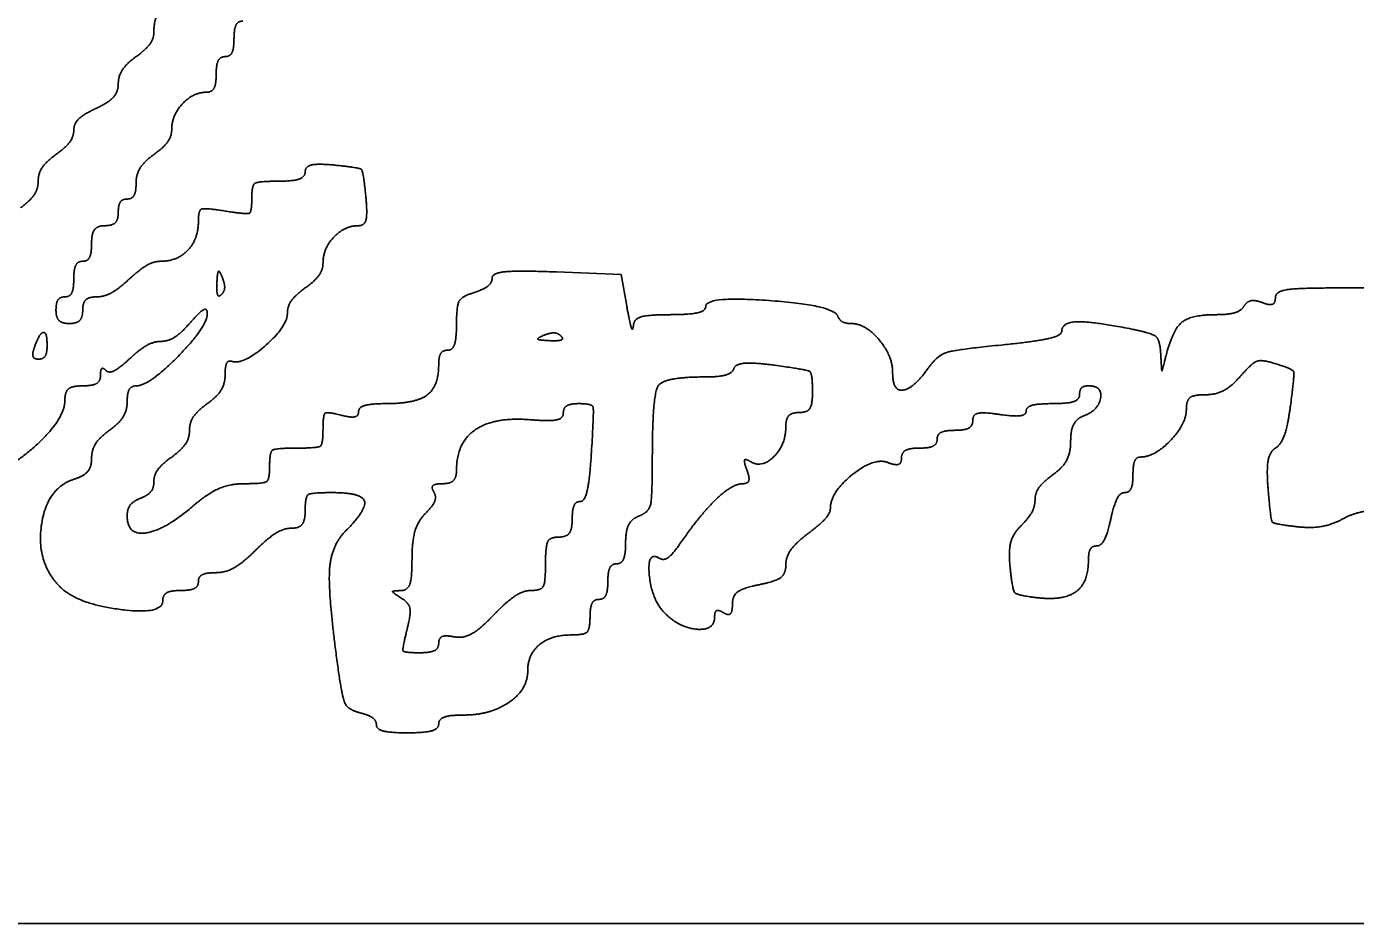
# Model space of a CAD drawing. Extents: x -19.9 to 41.9, y 0 to 32.3.
# Drawn here: x 24.9672 to 25.3255, y 9.8627 to 10.1046 of the extents above; entities that cross this region are included whole.
import ezdxf

# ---------------------------------------------------------------- set-up
doc = ezdxf.new("R2010")
doc.units = 0
doc.layers.add('SH_Data', color=7, linetype='Continuous')
doc.layers.add('SH_Text', color=7, linetype='Continuous')

msp = doc.modelspace()

# ---------------------------------------------------------------- linework, layer by layer
at = {"layer": 'SH_Data'}
msp.add_line((24.47459, 9.86271), (27.97459, 9.86271), dxfattribs=at)
at = {"layer": 'SH_Text'}
msp.add_line((25.11131, 10.02118), (25.11131, 10.02118), dxfattribs=at)
for points in [[(25.12905, 10.02933), (25.12756, 10.03773), (25.11016, 10.03844)], [(25.33516, 10.02333), (25.33516, 10.03413), (25.31956, 10.03413)]]:
    msp.add_lwpolyline(points, dxfattribs=at)
for points in [[(25.01296, 10.11934), (25.00362, 10.10935), (25.00156, 10.10643), (25.00156, 10.10316)], [(25.02316, 10.10133), (25.02316, 10.10397), (25.02424, 10.10613), (25.02556, 10.10613)], [(25.00156, 10.10316), (25.00156, 10.10142), (24.9994, 10.09843), (24.99676, 10.09653)], [(25.02076, 10.09653), (25.02208, 10.09653), (25.02316, 10.09869), (25.02316, 10.10133)], [(24.99676, 10.09653), (24.99412, 10.09463), (24.99196, 10.09132), (24.99196, 10.08919)], [(25.01836, 10.09173), (25.01836, 10.09437), (25.01944, 10.09653), (25.02076, 10.09653)], [(25.01579, 10.08693), (25.0172, 10.08693), (25.01836, 10.08909), (25.01836, 10.09173)], [(24.99196, 10.08919), (24.99196, 10.08705), (24.98926, 10.08407), (24.98596, 10.08257)], [(25.00636, 10.07683), (25.00636, 10.0807), (25.01218, 10.08693), (25.01579, 10.08693)], [(24.98596, 10.08257), (24.98266, 10.08106), (24.97996, 10.07843), (24.97996, 10.07671)], [(24.97996, 10.07671), (24.97996, 10.075), (24.9778, 10.07203), (24.97516, 10.07013)], [(25.00156, 10.07013), (25.0042, 10.07203), (25.00636, 10.07505), (25.00636, 10.07683)], [(24.97516, 10.07013), (24.97252, 10.06823), (24.97036, 10.06499), (24.97036, 10.06293)], [(24.99676, 10.0624), (24.99676, 10.06475), (24.99892, 10.06823), (25.00156, 10.07013)], [(25.04236, 10.06548), (25.04236, 10.06408), (25.03912, 10.06293), (25.03516, 10.06293)], [(25.05016, 10.06728), (25.04578, 10.06771), (25.04236, 10.06692), (25.04236, 10.06548)], [(25.05871, 10.05873), (25.05805, 10.06559), (25.05702, 10.06662), (25.05016, 10.06728)], [(24.97036, 10.06293), (24.97036, 10.06087), (24.9682, 10.05763), (24.96556, 10.05573)], [(24.99436, 10.05813), (24.99568, 10.05813), (24.99676, 10.06005), (24.99676, 10.0624)], [(25.03516, 10.06293), (25.02967, 10.06293), (25.02796, 10.06184), (25.02796, 10.05834)], [(24.99196, 10.05453), (24.99196, 10.05651), (24.99304, 10.05813), (24.99436, 10.05813)], [(25.02796, 10.05834), (25.02796, 10.05459), (25.02665, 10.05396), (25.02076, 10.05488)], [(25.05674, 10.05093), (25.05837, 10.05093), (25.05916, 10.05407), (25.05871, 10.05873)], [(24.98836, 10.05093), (24.99034, 10.05093), (24.99196, 10.05255), (24.99196, 10.05453)], [(25.02076, 10.05488), (25.01524, 10.05575), (25.01356, 10.05511), (25.01356, 10.0521)], [(24.98476, 10.04613), (24.98476, 10.0488), (24.98636, 10.05093), (24.98836, 10.05093)], [(25.01356, 10.0521), (25.01356, 10.04732), (25.0079, 10.04133), (25.00339, 10.04133)], [(25.04716, 10.04083), (25.04716, 10.04478), (25.053, 10.05093), (25.05674, 10.05093)], [(24.98236, 10.04133), (24.98368, 10.04133), (24.98476, 10.04349), (24.98476, 10.04613)], [(24.97996, 10.03653), (24.97996, 10.03917), (24.98104, 10.04133), (24.98236, 10.04133)], [(25.00339, 10.04133), (25.00156, 10.04133), (24.99775, 10.03917), (24.99491, 10.03653)], [(25.04236, 10.03413), (25.045, 10.03603), (25.04716, 10.03905), (25.04716, 10.04083)], [(24.97756, 10.03173), (24.97888, 10.03173), (24.97996, 10.03389), (24.97996, 10.03653)], [(24.99491, 10.03653), (24.99208, 10.03389), (24.9881, 10.03173), (24.98606, 10.03173)], [(25.01855, 10.03553), (25.01867, 10.03833), (25.01924, 10.0389), (25.02, 10.03698)], [(25.02, 10.03698), (25.02069, 10.03525), (25.02061, 10.03318), (25.01981, 10.03238)], [(25.09276, 10.0368), (25.09276, 10.03551), (25.0906, 10.03377), (25.08796, 10.03293)], [(25.11016, 10.03844), (25.09996, 10.03885), (25.09276, 10.03817), (25.09276, 10.0368)], [(25.01981, 10.03238), (25.01901, 10.03158), (25.01845, 10.033), (25.01855, 10.03553)], [(25.03756, 10.02735), (25.03756, 10.02918), (25.03972, 10.03223), (25.04236, 10.03413)], [(25.08796, 10.03293), (25.0846, 10.03186), (25.08316, 10.0293), (25.08316, 10.02437)], [(25.31956, 10.03413), (25.30976, 10.03413), (25.30396, 10.03314), (25.30396, 10.03147)], [(24.97516, 10.02813), (24.97516, 10.03011), (24.97624, 10.03173), (24.97756, 10.03173)], [(24.98606, 10.03173), (24.98403, 10.03173), (24.98236, 10.03011), (24.98236, 10.02813)], [(25.13085, 10.02393), (25.13067, 10.02228), (25.12986, 10.02471), (25.12905, 10.02933)], [(25.18596, 10.02657), (25.18483, 10.02946), (25.15036, 10.03199), (25.15036, 10.02919)], [(25.30044, 10.03017), (25.2985, 10.03091), (25.29628, 10.03049), (25.2955, 10.02923)], [(25.30396, 10.03147), (25.30396, 10.03001), (25.30238, 10.02943), (25.30044, 10.03017)], [(24.97876, 10.02453), (24.97678, 10.02453), (24.97516, 10.02615), (24.97516, 10.02813)], [(24.98236, 10.02813), (24.98236, 10.02615), (24.98074, 10.02453), (24.97876, 10.02453)], [(25.01596, 10.02722), (25.01596, 10.02372), (25.00027, 10.00773), (24.99684, 10.00773)], [(25.01148, 10.0249), (25.01395, 10.02774), (25.01596, 10.02878), (25.01596, 10.02722)], [(25.02261, 10.01433), (25.02562, 10.01335), (25.03756, 10.02374), (25.03756, 10.02735)], [(25.14076, 10.02693), (25.13485, 10.02693), (25.13104, 10.02578), (25.13085, 10.02393)], [(25.15036, 10.02919), (25.15036, 10.02795), (25.14604, 10.02693), (25.14076, 10.02693)], [(25.18963, 10.02453), (25.18805, 10.02453), (25.1864, 10.02545), (25.18596, 10.02657)], [(25.28805, 10.02693), (25.28128, 10.02693), (25.27626, 10.02287), (25.2745, 10.01596)], [(25.2955, 10.02923), (25.29472, 10.02796), (25.29136, 10.02693), (25.28805, 10.02693)], [(24.96949, 10.01853), (24.97025, 10.02051), (24.9713, 10.02213), (24.97182, 10.02213)], [(24.97182, 10.02213), (24.97234, 10.02213), (24.97276, 10.02051), (24.97276, 10.01853)], [(25.00353, 10.01973), (25.00544, 10.01973), (25.00902, 10.02206), (25.01148, 10.0249)], [(25.08316, 10.02437), (25.08316, 10.0205), (25.08208, 10.01733), (25.08076, 10.01733)], [(25.20076, 10.0113), (25.20076, 10.01582), (25.19343, 10.02453), (25.18963, 10.02453)], [(25.24636, 10.02244), (25.24636, 10.02129), (25.23901, 10.01963), (25.23002, 10.01874)], [(25.26526, 10.02303), (25.25466, 10.02515), (25.24636, 10.02489), (25.24636, 10.02244)], [(25.27304, 10.01643), (25.27284, 10.02013), (25.2707, 10.02194), (25.26526, 10.02303)], [(24.97044, 10.01493), (24.96916, 10.01493), (24.96873, 10.01655), (24.96949, 10.01853)], [(24.97276, 10.01853), (24.97276, 10.01655), (24.97172, 10.01493), (24.97044, 10.01493)], [(24.99507, 10.01508), (24.99782, 10.01764), (25.00163, 10.01973), (25.00353, 10.01973)], [(25.10816, 10.01992), (25.10537, 10.02004), (25.1048, 10.0206), (25.10671, 10.02137)], [(25.10671, 10.02137), (25.10844, 10.02206), (25.11051, 10.02198), (25.11131, 10.02118)], [(25.11131, 10.02118), (25.11211, 10.02038), (25.11069, 10.01982), (25.10816, 10.01992)], [(25.23002, 10.01874), (25.21777, 10.01753), (25.21283, 10.01595), (25.21029, 10.01243)], [(24.98862, 10.01188), (24.98942, 10.01107), (24.99232, 10.01251), (24.99507, 10.01508)], [(25.08076, 10.01733), (25.07944, 10.01733), (25.07836, 10.01563), (25.07836, 10.01356)], [(25.2745, 10.01596), (25.27342, 10.01174), (25.27329, 10.01178), (25.27304, 10.01643)], [(24.98716, 10.01053), (24.98716, 10.01207), (24.98782, 10.01268), (24.98862, 10.01188)], [(25.02076, 10.01066), (25.02076, 10.01301), (25.02159, 10.01466), (25.02261, 10.01433)], [(25.07836, 10.01356), (25.07836, 10.00758), (25.07214, 10.00293), (25.06413, 10.00293)], [(25.14999, 10.01013), (25.15393, 10.01013), (25.15752, 10.01115), (25.15796, 10.0124)], [(25.15796, 10.0124), (25.1584, 10.01364), (25.16335, 10.01404), (25.16896, 10.01328)], [(25.16896, 10.01328), (25.1777, 10.0121), (25.17916, 10.01109), (25.17916, 10.00621)], [(25.21029, 10.01243), (25.20629, 10.00688), (25.20076, 10.00623), (25.20076, 10.0113)], [(25.29454, 10.01034), (25.29764, 10.01391), (25.30038, 10.01487), (25.3041, 10.01369)], [(25.3041, 10.01369), (25.30865, 10.01224), (25.30916, 10.01077), (25.30803, 10.00233)], [(24.98236, 10.00773), (24.985, 10.00773), (24.98716, 10.00899), (24.98716, 10.01053)], [(25.01596, 10.00293), (25.0186, 10.00483), (25.02076, 10.00831), (25.02076, 10.01066)], [(25.13596, 9.98863), (25.13596, 10.00533), (25.13909, 10.01013), (25.14999, 10.01013)], [(25.28508, 10.00533), (25.2879, 10.00533), (25.29215, 10.00758), (25.29454, 10.01034)], [(24.97756, 10.00385), (24.97756, 10.00613), (24.97954, 10.00773), (24.98236, 10.00773)], [(24.99684, 10.00773), (24.99548, 10.00773), (24.99436, 10.00581), (24.99436, 10.00346)], [(25.17916, 10.00621), (25.17916, 10.00276), (25.17775, 10.00053), (25.17556, 10.00053)], [(25.24396, 10.00293), (25.24792, 10.00293), (25.25116, 10.00401), (25.25116, 10.00533)], [(25.25116, 10.00533), (25.25116, 10.00665), (25.25224, 10.00773), (25.25356, 10.00773)], [(25.25356, 10.00773), (25.25734, 10.00773), (25.25636, 10.0012), (25.25236, 9.99966)], [(25.27996, 10.00141), (25.27996, 10.00381), (25.28195, 10.00533), (25.28508, 10.00533)], [(24.95422, 9.98261), (24.96192, 9.98454), (24.97756, 9.99878), (24.97756, 10.00385)], [(24.99436, 10.00346), (24.99436, 10.00111), (24.9922, 9.99763), (24.98956, 9.99573)], [(25.01116, 9.99573), (25.01116, 9.99779), (25.01332, 10.00103), (25.01596, 10.00293)], [(25.05676, 10.00076), (25.05676, 9.99956), (25.0546, 9.99915), (25.05196, 9.99984)], [(25.06413, 10.00293), (25.06008, 10.00293), (25.05676, 10.00195), (25.05676, 10.00076)], [(25.11196, 10.00039), (25.11196, 10.00179), (25.11385, 10.00293), (25.11616, 10.00293)], [(25.11616, 10.00293), (25.11975, 10.00294), (25.12024, 10.00102), (25.11954, 9.98973)], [(25.22956, 10.00002), (25.23352, 9.99944), (25.23676, 9.99986), (25.23676, 10.00095)], [(25.23676, 10.00095), (25.23676, 10.00204), (25.24, 10.00293), (25.24396, 10.00293)], [(25.26759, 9.98853), (25.27138, 9.98853), (25.27996, 9.99747), (25.27996, 10.00141)], [(25.30803, 10.00233), (25.30731, 9.997), (25.30549, 9.99187), (25.30398, 9.99094)], [(25.05196, 9.99984), (25.04828, 10.0008), (25.04716, 9.99991), (25.04716, 9.99601)], [(25.08316, 9.98504), (25.08316, 9.99242), (25.09334, 9.99938), (25.10296, 9.99859)], [(25.10296, 9.99859), (25.10817, 9.99816), (25.11196, 9.99891), (25.11196, 10.00039)], [(25.17556, 10.00053), (25.17358, 10.00053), (25.17196, 9.99883), (25.17196, 9.99676)], [(25.21756, 9.99573), (25.2202, 9.99573), (25.22236, 9.99693), (25.22236, 9.9984)], [(25.22236, 9.9984), (25.22236, 10), (25.22524, 10.00065), (25.22956, 10.00002)], [(25.25236, 9.99966), (25.25038, 9.9989), (25.24876, 9.99579), (25.24876, 9.99274)], [(24.98956, 9.99573), (24.98692, 9.99383), (24.98476, 9.99042), (24.98476, 9.98816)], [(25.00636, 9.98853), (25.009, 9.99043), (25.01116, 9.99367), (25.01116, 9.99573)], [(25.04716, 9.99601), (25.04716, 9.99197), (25.04569, 9.99093), (25.03996, 9.99093)], [(25.17196, 9.99676), (25.17196, 9.99183), (25.16547, 9.98541), (25.16241, 9.9873)], [(25.21276, 9.99333), (25.21276, 9.99465), (25.21492, 9.99573), (25.21756, 9.99573)], [(25.03996, 9.99093), (25.03436, 9.99093), (25.03276, 9.98986), (25.03276, 9.98613)], [(25.20316, 9.98827), (25.20316, 9.98974), (25.20532, 9.99093), (25.20796, 9.99093)], [(25.20796, 9.99093), (25.2106, 9.99093), (25.21276, 9.99201), (25.21276, 9.99333)], [(25.24876, 9.99274), (25.24876, 9.98969), (25.2466, 9.98563), (25.24396, 9.98373)], [(25.30398, 9.99094), (25.30244, 9.98999), (25.30157, 9.98514), (25.302, 9.97989)], [(24.98476, 9.98816), (24.98476, 9.9859), (24.98272, 9.98341), (24.98022, 9.98261)], [(25.00156, 9.98193), (25.00156, 9.98366), (25.00372, 9.98663), (25.00636, 9.98853)], [(25.11954, 9.98973), (25.11909, 9.98247), (25.11774, 9.97653), (25.11654, 9.97653)], [(25.13236, 9.9726), (25.13502, 9.97362), (25.13596, 9.97782), (25.13596, 9.98863)], [(25.16241, 9.9873), (25.16103, 9.98816), (25.16062, 9.98721), (25.16145, 9.98506)], [(25.18396, 9.97458), (25.18396, 9.97898), (25.19573, 9.98847), (25.19943, 9.98705)], [(25.19943, 9.98705), (25.20148, 9.98626), (25.20316, 9.98681), (25.20316, 9.98827)], [(25.26556, 9.98373), (25.26556, 9.98637), (25.26648, 9.98853), (25.26759, 9.98853)], [(25.03276, 9.98613), (25.03276, 9.98246), (25.03116, 9.98133), (25.02593, 9.98133)], [(25.07942, 9.98133), (25.08148, 9.98133), (25.08316, 9.983), (25.08316, 9.98504)], [(25.16145, 9.98506), (25.16223, 9.98301), (25.16173, 9.98133), (25.16033, 9.98133)], [(25.24396, 9.98373), (25.24132, 9.98183), (25.23916, 9.97881), (25.23916, 9.97703)], [(25.26335, 9.97893), (25.26457, 9.97893), (25.26556, 9.98109), (25.26556, 9.98373)], [(24.98022, 9.98261), (24.97258, 9.98019), (24.96985, 9.9599), (24.9763, 9.95345)], [(24.99796, 9.9774), (24.99994, 9.97816), (25.00156, 9.9802), (25.00156, 9.98193)], [(25.02593, 9.98133), (25.02211, 9.98133), (25.01604, 9.97869), (25.01213, 9.97533)], [(25.07478, 9.9733), (25.07678, 9.97529), (25.07779, 9.97791), (25.07704, 9.97912)], [(25.07704, 9.97912), (25.07629, 9.98034), (25.07736, 9.98133), (25.07942, 9.98133)], [(25.16033, 9.98133), (25.15754, 9.98133), (25.14875, 9.97288), (25.14332, 9.96499)], [(25.302, 9.97989), (25.30268, 9.97155), (25.30352, 9.97044), (25.30975, 9.96973)], [(24.99436, 9.97267), (24.99436, 9.97451), (24.99598, 9.97664), (24.99796, 9.9774)], [(25.04236, 9.97413), (25.04236, 9.97786), (25.04396, 9.97893), (25.04956, 9.97893)], [(25.04956, 9.97893), (25.05755, 9.97893), (25.0591, 9.97442), (25.05316, 9.96847)], [(25.11654, 9.97653), (25.11534, 9.97653), (25.11436, 9.97437), (25.11436, 9.97173)], [(25.23916, 9.97703), (25.23916, 9.97525), (25.23748, 9.97211), (25.23543, 9.97006)], [(25.25956, 9.97173), (25.26043, 9.97569), (25.26214, 9.97893), (25.26335, 9.97893)], [(25.01213, 9.97533), (25.00456, 9.96882), (24.99436, 9.96729), (24.99436, 9.97267)], [(25.03865, 9.96933), (25.04076, 9.96933), (25.04236, 9.9714), (25.04236, 9.97413)], [(25.07116, 9.9611), (25.07116, 9.96582), (25.07279, 9.9713), (25.07478, 9.9733)], [(25.12876, 9.96547), (25.12876, 9.96863), (25.13038, 9.97184), (25.13236, 9.9726)], [(25.17796, 9.9679), (25.18126, 9.97038), (25.18396, 9.97338), (25.18396, 9.97458)], [(25.32218, 9.97185), (25.32517, 9.97345), (25.33048, 9.97421), (25.33398, 9.97354)], [(25.02894, 9.96333), (25.03224, 9.96663), (25.03661, 9.96933), (25.03865, 9.96933)], [(25.05316, 9.96847), (25.04929, 9.9646), (25.04853, 9.95111), (25.05113, 9.93214)], [(25.11436, 9.97173), (25.11436, 9.96906), (25.11276, 9.96693), (25.11076, 9.96693)], [(25.23543, 9.97006), (25.23323, 9.96785), (25.232, 9.96327), (25.23243, 9.95883)], [(25.25577, 9.96453), (25.25699, 9.96453), (25.25869, 9.96777), (25.25956, 9.97173)], [(25.30975, 9.96973), (25.3136, 9.9693), (25.31919, 9.97025), (25.32218, 9.97185)], [(25.11076, 9.96693), (25.10836, 9.96693), (25.10716, 9.96453), (25.10716, 9.95973)], [(25.12636, 9.95973), (25.12768, 9.95973), (25.12876, 9.96232), (25.12876, 9.96547)], [(25.14332, 9.96499), (25.14143, 9.96224), (25.139, 9.96053), (25.13792, 9.9612)], [(25.17196, 9.95946), (25.17196, 9.96162), (25.17466, 9.96542), (25.17796, 9.9679)], [(25.01825, 9.95733), (25.02083, 9.95733), (25.02564, 9.96003), (25.02894, 9.96333)], [(25.13792, 9.9612), (25.13449, 9.96332), (25.13582, 9.94993), (25.13939, 9.94636)], [(25.25356, 9.96076), (25.25356, 9.96283), (25.25456, 9.96453), (25.25577, 9.96453)], [(25.06816, 9.95249), (25.06999, 9.95252), (25.07116, 9.95587), (25.07116, 9.9611)], [(25.10716, 9.95973), (25.10716, 9.95473), (25.10599, 9.95253), (25.10332, 9.95253)], [(25.12396, 9.95493), (25.12396, 9.95757), (25.12504, 9.95973), (25.12636, 9.95973)], [(25.16476, 9.95409), (25.16924, 9.95499), (25.17196, 9.95701), (25.17196, 9.95946)], [(25.23243, 9.95883), (25.23303, 9.95265), (25.23432, 9.9512), (25.23977, 9.95057)], [(25.23977, 9.95057), (25.2469, 9.94975), (25.25356, 9.95467), (25.25356, 9.96076)], [(25.00876, 9.95253), (25.0114, 9.95253), (25.01356, 9.95361), (25.01356, 9.95493)], [(25.01356, 9.95493), (25.01356, 9.95625), (25.01567, 9.95733), (25.01825, 9.95733)], [(25.12156, 9.95013), (25.12288, 9.95013), (25.12396, 9.95229), (25.12396, 9.95493)], [(25.15756, 9.94885), (25.15756, 9.95115), (25.1604, 9.95322), (25.16476, 9.95409)], [(24.9763, 9.95345), (24.98079, 9.94896), (25.00396, 9.9459), (25.00396, 9.9498)], [(25.00396, 9.9498), (25.00396, 9.9513), (25.00612, 9.95253), (25.00876, 9.95253)], [(25.0683, 9.95047), (25.0659, 9.95199), (25.06587, 9.95246), (25.06816, 9.95249)], [(25.06984, 9.9421), (25.07088, 9.94625), (25.07034, 9.94917), (25.0683, 9.95047)], [(25.10332, 9.95253), (25.10121, 9.95253), (25.09662, 9.94952), (25.09312, 9.94584)], [(25.11916, 9.94533), (25.11916, 9.94797), (25.12024, 9.95013), (25.12156, 9.95013)], [(25.15276, 9.94547), (25.15276, 9.94687), (25.15384, 9.94735), (25.15516, 9.94653)], [(25.15516, 9.94653), (25.15648, 9.94572), (25.15756, 9.94676), (25.15756, 9.94885)], [(25.09312, 9.94584), (25.0896, 9.94214), (25.08489, 9.93954), (25.08256, 9.94002)], [(25.11419, 9.94053), (25.11756, 9.94053), (25.11916, 9.94208), (25.11916, 9.94533)], [(25.13939, 9.94636), (25.14338, 9.94237), (25.15276, 9.94175), (25.15276, 9.94547)], [(25.0733, 9.93573), (25.06902, 9.93573), (25.06849, 9.93672), (25.06984, 9.9421)], [(25.08256, 9.94002), (25.08025, 9.94049), (25.07836, 9.93972), (25.07836, 9.93831)], [(25.10236, 9.93078), (25.10236, 9.9353), (25.10871, 9.94053), (25.11419, 9.94053)], [(25.07836, 9.93831), (25.07836, 9.93689), (25.07608, 9.93573), (25.0733, 9.93573)], [(25.05113, 9.93214), (25.05227, 9.92384), (25.05392, 9.92037), (25.05713, 9.91953)], [(25.08519, 9.91893), (25.09236, 9.91893), (25.10236, 9.92584), (25.10236, 9.93078)], [(25.05713, 9.91953), (25.05957, 9.91889), (25.06156, 9.91742), (25.06156, 9.91625)], [(25.07836, 9.91653), (25.07836, 9.91785), (25.08144, 9.91893), (25.08519, 9.91893)], [(25.06156, 9.91625), (25.06156, 9.91508), (25.06534, 9.91413), (25.06996, 9.91413)], [(25.06996, 9.91413), (25.07458, 9.91413), (25.07836, 9.91521), (25.07836, 9.91653)]]:
    msp.add_open_spline(points, degree=2, dxfattribs=at)

doc.saveas('drawing.dxf')
